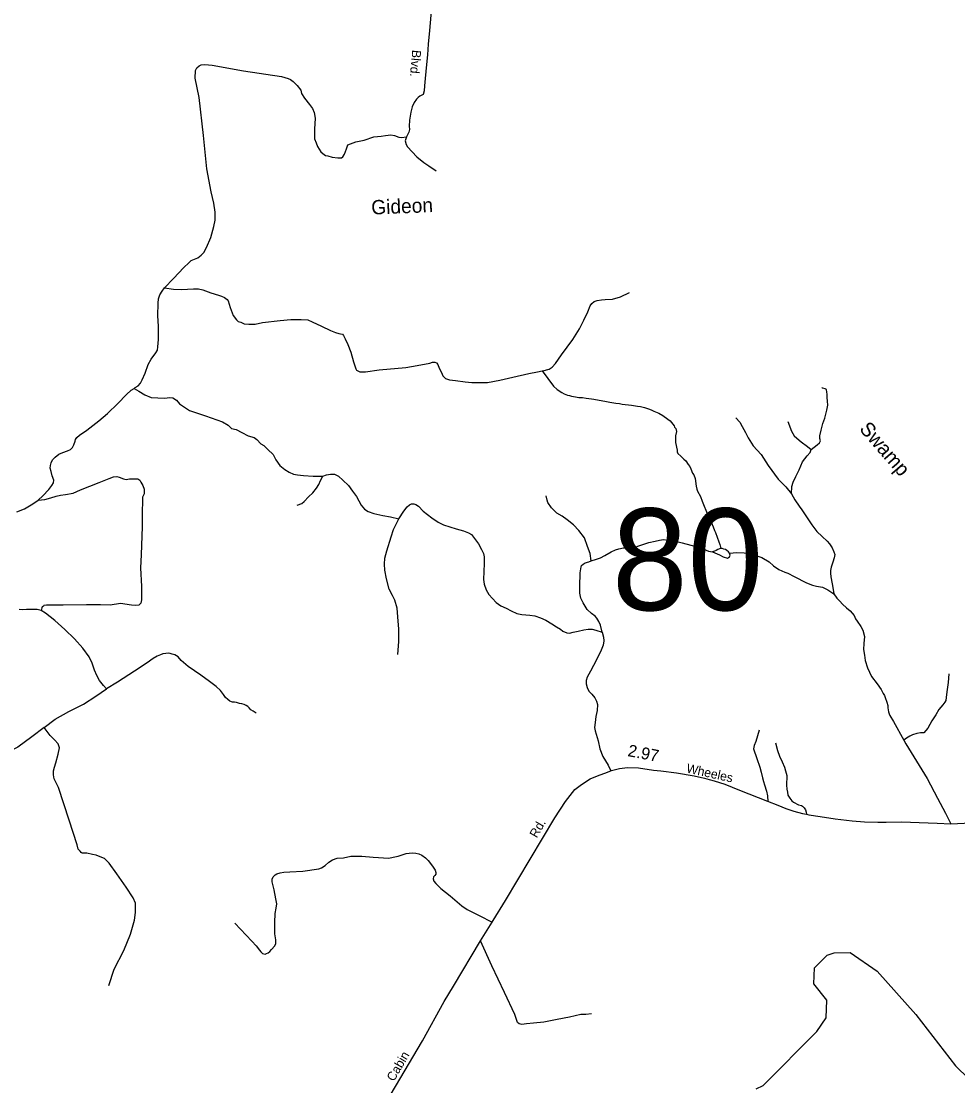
# Model space of a CAD drawing. Extents: x 2220236 to 2384410, y 720751 to 894131.
# Drawn here: x 2296302 to 2306111, y 862877 to 874029 of the extents above; entities that cross this region are included whole.
import ezdxf

# ---------------------------------------------------------------- set-up
doc = ezdxf.new("R2010")
doc.units = 0
doc.layers.add('Default', color=7, linetype='Continuous')

msp = doc.modelspace()

# ---------------------------------------------------------------- linework, layer by layer
at = {"layer": 'Default'}
for points in [[(2300645, 874696), (2300577, 873932), (2300565, 873790), (2300556, 873679), (2300545, 873578), (2300533, 873430), (2300527, 873354), (2300522, 873302), (2300513, 873262), (2300478, 873246), (2300459, 873232), (2300441, 873214), (2300419, 873178), (2300398, 873134), (2300384, 873077), (2300376, 873035), (2300369, 872992), (2300365, 872932), (2300367, 872896), (2300361, 872868), (2300338, 872819)], [(2297801, 871238), (2297897, 871334), (2298004, 871449), (2298057, 871499), (2298082, 871522), (2298151, 871550), (2298187, 871578), (2298214, 871606), (2298242, 871660), (2298286, 871764), (2298319, 871881), (2298331, 871944), (2298331, 872031), (2298319, 872122), (2298291, 872242), (2298247, 872485), (2298209, 872834), (2298164, 873230), (2298123, 873433), (2298128, 873512), (2298141, 873543), (2298164, 873563), (2298187, 873573), (2298225, 873576), (2298303, 873568), (2298631, 873510), (2299027, 873451), (2299096, 873431), (2299121, 873421), (2299149, 873400), (2299192, 873357), (2299230, 873309), (2299238, 873273), (2299269, 873223), (2299322, 873156), (2299352, 873116), (2299370, 873075), (2299380, 873014), (2299373, 872900), (2299373, 872796), (2299390, 872755), (2299403, 872717), (2299421, 872689), (2299439, 872663), (2299462, 872643), (2299487, 872623), (2299512, 872618), (2299558, 872605), (2299616, 872597), (2299655, 872597), (2299670, 872610), (2299688, 872638), (2299708, 872694), (2299723, 872735), (2299808, 872765), (2299895, 872783), (2299996, 872818), (2300070, 872826), (2300118, 872834), (2300174, 872841), (2300210, 872834), (2300258, 872816), (2300286, 872813), (2300338, 872819)], [(2300338, 872819), (2300324, 872777), (2300333, 872740), (2300346, 872713), (2300447, 872610), (2300519, 872550), (2300570, 872516), (2300649, 872461)], [(2297485, 870183), (2297496, 870191), (2297527, 870211), (2297550, 870239), (2297567, 870274), (2297598, 870343), (2297631, 870432), (2297664, 870488), (2297710, 870554), (2297727, 870584), (2297733, 870620), (2297740, 870694), (2297738, 870836), (2297733, 870945), (2297735, 871075), (2297740, 871121), (2297753, 871164), (2297776, 871202), (2297801, 871238)], [(2297801, 871238), (2297895, 871222), (2297981, 871220), (2298106, 871227), (2298157, 871227), (2298205, 871217), (2298289, 871184), (2298367, 871161), (2298400, 871149), (2298431, 871136), (2298459, 871116), (2298469, 871100), (2298489, 871029), (2298520, 870948), (2298555, 870902), (2298573, 870884), (2298601, 870877), (2298637, 870859), (2298685, 870856), (2298751, 870856), (2298827, 870872), (2299013, 870895), (2299124, 870905), (2299234, 870905), (2299302, 870900), (2299348, 870882), (2299447, 870834), (2299541, 870790), (2299592, 870770), (2299627, 870757), (2299645, 870755), (2299665, 870750), (2299678, 870737), (2299696, 870704), (2299721, 870643), (2299754, 870564), (2299782, 870462), (2299805, 870389), (2299815, 870374), (2299828, 870366), (2299848, 870358), (2299874, 870356), (2299909, 870358), (2300049, 870376), (2300331, 870401), (2300448, 870422), (2300580, 870447), (2300610, 870457), (2300633, 870457), (2300651, 870450), (2300666, 870432), (2300681, 870394), (2300702, 870348), (2300719, 870313), (2300745, 870287), (2300788, 870272), (2300849, 870267), (2300952, 870252), (2301023, 870244), (2301099, 870244), (2301185, 870246), (2301315, 870269), (2301450, 870302), (2301620, 870338), (2301711, 870358), (2301757, 870367)], [(2301757, 870367), (2301765, 870368), (2301831, 870384), (2301864, 870404), (2301897, 870445), (2301960, 870534), (2302080, 870696), (2302151, 870808), (2302196, 870897), (2302237, 870986), (2302262, 871047), (2302278, 871072), (2302303, 871093), (2302336, 871103), (2302379, 871111), (2302417, 871113), (2302496, 871118), (2302580, 871144), (2302674, 871187)], [(2301757, 870367), (2301876, 870208), (2301917, 870173), (2301965, 870140), (2301988, 870125), (2302022, 870111), (2302046, 870107), (2302064, 870101), (2302106, 870094), (2302144, 870088), (2302180, 870087), (2302218, 870079), (2302248, 870077), (2302276, 870072), (2302298, 870070), (2302432, 870045), (2302466, 870038), (2302530, 870028), (2302568, 870025), (2302598, 870019), (2302693, 870008), (2302757, 869997), (2302789, 869993), (2302831, 869982), (2302881, 869964), (2302907, 869955), (2302927, 869945), (2302979, 869923), (2303022, 869898), (2303076, 869860), (2303098, 869843), (2303126, 869809), (2303140, 869790), (2303146, 869778), (2303159, 869762), (2303164, 869731), (2303156, 869685), (2303154, 869616), (2303172, 869535), (2303172, 869519), (2303178, 869502), (2303212, 869474), (2303243, 869441), (2303263, 869423), (2303286, 869387), (2303306, 869365), (2303316, 869339), (2303334, 869295), (2303348, 869278), (2303361, 869240), (2303371, 869160), (2303378, 869126), (2303384, 869106), (2303417, 869052), (2303435, 869001), (2303495, 868855), (2303511, 868823), (2303550, 868732), (2303563, 868696), (2303573, 868674), (2303608, 868574), (2303620, 868549), (2303631, 868506)], [(2304576, 869542), (2304640, 869593), (2304665, 869614), (2304673, 869634), (2304668, 869659), (2304668, 869685), (2304680, 869746), (2304691, 869789), (2304698, 869814), (2304718, 869870), (2304741, 869954), (2304751, 870008), (2304746, 870048), (2304744, 870089), (2304744, 870122), (2304741, 870145), (2304736, 870173), (2304724, 870178), (2304696, 870185), (2304688, 870191)], [(2296480, 869011), (2296529, 869057), (2296590, 869123), (2296623, 869164), (2296640, 869192), (2296643, 869222), (2296625, 869268), (2296615, 869311), (2296605, 869347), (2296607, 869375), (2296615, 869403), (2296628, 869433), (2296656, 869464), (2296696, 869494), (2296737, 869512), (2296785, 869530), (2296816, 869542), (2296838, 869563), (2296851, 869591), (2296866, 869629), (2296869, 869649), (2296882, 869670), (2296910, 869692), (2296988, 869746), (2297113, 869842), (2297204, 869921), (2297313, 870025), (2297405, 870119), (2297453, 870163), (2297485, 870183)], [(2297485, 870183), (2297534, 870155), (2297595, 870114), (2297664, 870089), (2297733, 870084), (2297801, 870081), (2297857, 870086), (2297890, 870084), (2297926, 870061), (2297959, 870023), (2298065, 869952), (2298233, 869896), (2298411, 869832), (2298469, 869797), (2298505, 869764), (2298553, 869753), (2298611, 869720), (2298677, 869687), (2298741, 869670), (2298769, 869649), (2298812, 869603), (2298842, 869586), (2298886, 869542), (2298939, 869489), (2298967, 869433), (2299010, 869377), (2299063, 869334), (2299107, 869306), (2299152, 869286), (2299195, 869276), (2299259, 869270), (2299361, 869265), (2299427, 869265), (2299460, 869265)], [(2303786, 869875), (2303829, 869830), (2303852, 869784), (2303888, 869720), (2303916, 869664), (2303969, 869581), (2304053, 869489), (2304127, 869375), (2304231, 869232), (2304310, 869151), (2304370, 869077)], [(2304330, 869835), (2304370, 869736), (2304398, 869685), (2304426, 869662), (2304472, 869624), (2304538, 869573), (2304576, 869542)], [(2304370, 869077), (2304373, 869154), (2304388, 869202), (2304414, 869260), (2304452, 869331), (2304485, 869413), (2304533, 869476), (2304564, 869512), (2304576, 869542)], [(2296480, 869011), (2296549, 869019), (2296610, 869037), (2296666, 869054), (2296714, 869065), (2296765, 869070), (2296844, 869085), (2296922, 869121), (2297118, 869197), (2297222, 869240), (2297268, 869255), (2297301, 869260), (2297326, 869253), (2297372, 869235), (2297400, 869230), (2297435, 869235), (2297466, 869235), (2297509, 869235), (2297522, 869235), (2297542, 869220), (2297555, 869199), (2297575, 869164), (2297590, 869126), (2297588, 869080), (2297572, 869042), (2297570, 868996), (2297567, 868897), (2297567, 868737), (2297557, 868439), (2297550, 868302), (2297562, 868109), (2297562, 868020), (2297562, 867969), (2297555, 867934), (2297545, 867921), (2297532, 867913), (2297499, 867908), (2297456, 867911), (2297341, 867929), (2297232, 867911), (2297131, 867916), (2296986, 867916), (2296742, 867911), (2296567, 867913), (2296539, 867908), (2296536, 867903), (2296521, 867893), (2296516, 867883), (2296513, 867870), (2296510, 867855)], [(2299193, 868960), (2299239, 868976), (2299264, 868999), (2299312, 869047), (2299355, 869090), (2299394, 869138), (2299419, 869176), (2299437, 869217), (2299460, 869265)], [(2299460, 869265), (2299500, 869278), (2299541, 869286), (2299564, 869286), (2299584, 869283), (2299625, 869263), (2299670, 869220), (2299731, 869164), (2299772, 869108), (2299813, 869049), (2299861, 868958), (2299896, 868917), (2299937, 868892), (2299996, 868871), (2300090, 868851), (2300171, 868838), (2300257, 868816)], [(2304370, 869077), (2304404, 869014), (2304452, 868948), (2304480, 868910), (2304584, 868755), (2304635, 868683), (2304691, 868630), (2304744, 868584), (2304769, 868554), (2304795, 868513), (2304815, 868470), (2304823, 868442), (2304818, 868409), (2304802, 868361), (2304787, 868310), (2304777, 868274), (2304777, 868246), (2304782, 868208), (2304797, 868137), (2304807, 868076), (2304812, 868030)], [(2296254, 868889), (2296336, 868922), (2296404, 868963), (2296445, 868988), (2296480, 869011)], [(2300257, 868816), (2300310, 868897), (2300344, 868943), (2300369, 868963), (2300389, 868973), (2300415, 868973), (2300435, 868968), (2300463, 868948), (2300511, 868897), (2300603, 868826), (2300669, 868783), (2300724, 868755), (2300791, 868732), (2300859, 868711), (2300933, 868691), (2300986, 868671), (2301019, 868653), (2301050, 868610), (2301090, 868556), (2301123, 868495), (2301144, 868455), (2301149, 868417), (2301149, 868350), (2301146, 868264), (2301144, 868180), (2301149, 868132), (2301172, 868073), (2301199, 868025), (2301238, 867982), (2301278, 867939), (2301326, 867906), (2301380, 867880), (2301433, 867852), (2301492, 867824), (2301545, 867814), (2301629, 867807), (2301682, 867799), (2301740, 867779), (2301796, 867756), (2301860, 867718), (2301908, 867685), (2301949, 867659), (2301974, 867641), (2302015, 867621), (2302045, 867619), (2302083, 867629), (2302137, 867639), (2302195, 867654), (2302241, 867662), (2302281, 867659), (2302320, 867649), (2302386, 867629)], [(2302271, 868378), (2302261, 868455), (2302233, 868526), (2302200, 868617), (2302144, 868694), (2302086, 868752), (2302020, 868805), (2301969, 868844), (2301913, 868877), (2301883, 868905), (2301857, 868932), (2301819, 868988), (2301809, 869011), (2301801, 869057)], [(2300248, 867395), (2300256, 867532), (2300258, 867662), (2300248, 867789), (2300241, 867880), (2300215, 867964), (2300190, 868012), (2300154, 868081), (2300129, 868188), (2300111, 868277), (2300106, 868343), (2300111, 868406), (2300131, 868480), (2300177, 868627), (2300200, 868704), (2300229, 868762), (2300257, 868816)], [(2302271, 868378), (2302327, 868394), (2302370, 868409), (2302414, 868434), (2302482, 868472), (2302525, 868490), (2302563, 868503), (2302612, 868511), (2302668, 868511), (2302701, 868513), (2302731, 868521), (2302772, 868533), (2302876, 868569), (2302942, 868582), (2302988, 868594), (2303031, 868600), (2303076, 868594), (2303140, 868587), (2303224, 868564), (2303419, 868511), (2303501, 868478), (2303544, 868470)], [(2303631, 868506), (2303615, 868503), (2303599, 868496), (2303582, 868486), (2303563, 868477), (2303544, 868470)], [(2303544, 868470), (2303615, 868439), (2303653, 868417), (2303699, 868404), (2303719, 868419), (2303729, 868437), (2303722, 868457)], [(2303722, 868457), (2303710, 868472), (2303692, 868486), (2303680, 868494), (2303661, 868500), (2303645, 868505), (2303631, 868506)], [(2303722, 868457), (2303798, 868465), (2303875, 868461), (2303903, 868456), (2303997, 868431), (2304059, 868410), (2304136, 868366), (2304180, 868325), (2304237, 868285), (2304299, 868258), (2304331, 868246), (2304397, 868213), (2304528, 868147), (2304591, 868122), (2304632, 868112), (2304696, 868101), (2304751, 868071), (2304812, 868030)], [(2302386, 867629), (2302368, 867702), (2302353, 867741), (2302332, 867776), (2302312, 867796), (2302274, 867824), (2302231, 867868), (2302187, 867936), (2302165, 867987), (2302154, 868038), (2302154, 868109), (2302157, 868251), (2302167, 868312), (2302172, 868328), (2302187, 868343), (2302208, 868356), (2302248, 868366), (2302271, 868378)], [(2304812, 868030), (2304844, 867987), (2304875, 867954), (2304905, 867921), (2304946, 867885), (2304985, 867854), (2305025, 867802), (2305042, 867768), (2305058, 867743), (2305098, 867690), (2305118, 867649), (2305136, 867583), (2305129, 867512), (2305126, 867446), (2305134, 867387), (2305141, 867334), (2305168, 867255), (2305209, 867166), (2305267, 867087), (2305310, 867029), (2305332, 866987), (2305344, 866967), (2305353, 866944), (2305369, 866894), (2305378, 866862), (2305380, 866836), (2305386, 866794), (2305393, 866774), (2305401, 866756), (2305439, 866693), (2305546, 866498)], [(2296510, 867855), (2296469, 867865), (2296413, 867868), (2296357, 867865), (2296314, 867863), (2296281, 867868)], [(2297194, 867034), (2297162, 867072), (2297122, 867123), (2297094, 867176), (2297068, 867232), (2297045, 867303), (2297012, 867372), (2296946, 867463), (2296860, 867558), (2296758, 867657), (2296654, 867751), (2296555, 867827), (2296510, 867855)], [(2302386, 867629), (2302401, 867575), (2302403, 867540), (2302398, 867494), (2302375, 867441), (2302327, 867339), (2302264, 867222), (2302228, 867156), (2302218, 867123), (2302218, 867087), (2302228, 867049), (2302246, 867011), (2302279, 866978), (2302309, 866940), (2302327, 866907), (2302337, 866871), (2302335, 866808), (2302320, 866747), (2302312, 866681), (2302307, 866632), (2302312, 866594), (2302344, 866490), (2302364, 866406), (2302394, 866327), (2302420, 866282), (2302448, 866237), (2302476, 866178)], [(2298762, 866780), (2298730, 866801), (2298708, 866817), (2298690, 866835), (2298674, 866852), (2298659, 866861), (2298635, 866870), (2298613, 866878), (2298589, 866883), (2298556, 866891), (2298536, 866894), (2298516, 866896), (2298505, 866900), (2298487, 866905), (2298465, 866922), (2298441, 866946), (2298421, 866977), (2298388, 867017), (2298342, 867061), (2298272, 867111), (2298184, 867177), (2298050, 867268), (2297977, 867334), (2297944, 867369), (2297927, 867382), (2297911, 867391), (2297883, 867399), (2297863, 867404), (2297843, 867408), (2297816, 867406), (2297784, 867401), (2297761, 867391), (2297726, 867379), (2297682, 867353), (2297619, 867307), (2297486, 867219), (2297308, 867107), (2297194, 867034)], [(2306020, 867194), (2306011, 867103), (2305998, 867003), (2305991, 866945), (2305988, 866914), (2305976, 866896), (2305954, 866867), (2305915, 866820), (2305883, 866764), (2305840, 866699), (2305798, 866625), (2305778, 866599), (2305757, 866576), (2305723, 866574), (2305683, 866569), (2305639, 866555), (2305609, 866541), (2305575, 866519), (2305546, 866498)], [(2296541, 866630), (2296658, 866719), (2296800, 866798), (2296955, 866876), (2297082, 866960), (2297194, 867034)], [(2296541, 866630), (2296411, 866531), (2296266, 866424), (2296061, 866321), (2295741, 866176), (2295478, 866043), (2295281, 865954)], [(2297219, 863927), (2297276, 864099), (2297375, 864293), (2297447, 864465), (2297489, 864613), (2297497, 864693), (2297497, 864789), (2297474, 864846), (2297402, 864956), (2297303, 865097), (2297223, 865208), (2297173, 865257), (2297127, 865277), (2297085, 865292), (2297047, 865299), (2296990, 865315), (2296960, 865315), (2296941, 865315), (2296929, 865322), (2296918, 865334), (2296899, 865357), (2296887, 865402), (2296804, 865658), (2296693, 866001), (2296647, 866092), (2296640, 866134), (2296640, 866176), (2296651, 866214), (2296663, 866260), (2296689, 866352), (2296701, 866416), (2296689, 866458), (2296651, 866500), (2296605, 866546), (2296541, 866630)], [(2304031, 866604), (2303996, 866485), (2303978, 866442), (2303973, 866406), (2304006, 866305), (2304039, 866213), (2304054, 866162), (2304068, 866104), (2304078, 866066), (2304088, 866031), (2304107, 865964), (2304117, 865916), (2304123, 865855)], [(2304203, 866469), (2304225, 866391), (2304245, 866330), (2304271, 866272), (2304296, 866216), (2304308, 866177), (2304320, 866128), (2304323, 866094), (2304318, 866059), (2304318, 866027), (2304320, 865984), (2304328, 865952), (2304333, 865923), (2304352, 865889), (2304372, 865861), (2304391, 865847), (2304445, 865820), (2304474, 865813), (2304484, 865806), (2304504, 865788), (2304518, 865766), (2304523, 865742), (2304527, 865721)], [(2305546, 866498), (2305567, 866460), (2305790, 866095), (2305899, 865889), (2305985, 865733), (2306039, 865620)], [(2299938, 862392), (2300503, 863347), (2300732, 863761), (2300828, 863919), (2301111, 864394), (2301234, 864592), (2301245, 864609), (2301375, 864818), (2301892, 865685), (2302001, 865854), (2302099, 865982), (2302172, 866033), (2302261, 866091), (2302357, 866130), (2302424, 866157), (2302484, 866181), (2302569, 866202), (2302653, 866211), (2302768, 866208), (2302925, 866184), (2303001, 866175), (2303167, 866157), (2303352, 866124), (2303460, 866099), (2303506, 866086), (2303560, 866071), (2303672, 866037), (2303826, 865975), (2304118, 865857), (2304226, 865816), (2304312, 865782), (2304394, 865755), (2304487, 865728), (2304527, 865721), (2304551, 865717), (2304669, 865697), (2304829, 865672), (2305005, 865653), (2305135, 865641), (2305274, 865638), (2305361, 865638), (2305527, 865641), (2305708, 865634), (2305896, 865627), (2306039, 865620), (2306869, 865662)], [(2298540, 864580), (2298718, 864391), (2298763, 864344), (2298797, 864299), (2298811, 864281), (2298821, 864269), (2298829, 864263), (2298844, 864258), (2298856, 864256), (2298870, 864261), (2298889, 864271), (2298904, 864283), (2298924, 864306), (2298958, 864344), (2298968, 864369), (2298968, 864407), (2298958, 864467), (2298957, 864505), (2298958, 864588), (2298962, 864680), (2298972, 864736), (2298977, 864784), (2298970, 864836), (2298952, 864930), (2298930, 865013), (2298930, 865043), (2298942, 865067), (2298962, 865085), (2298980, 865098), (2299012, 865108), (2299051, 865116), (2299116, 865118), (2299252, 865126), (2299418, 865151), (2299446, 865160), (2299486, 865183), (2299524, 865218), (2299561, 865243), (2299611, 865261), (2299677, 865266), (2299753, 865281), (2299870, 865284), (2299987, 865272), (2300152, 865261), (2300197, 865271), (2300250, 865282), (2300333, 865311), (2300397, 865316), (2300436, 865314), (2300467, 865306), (2300499, 865294), (2300535, 865264), (2300563, 865236), (2300608, 865176), (2300638, 865136), (2300646, 865110), (2300645, 865093), (2300633, 865078), (2300621, 865065), (2300618, 865045), (2300625, 865022), (2300645, 864997), (2300696, 864942), (2300796, 864866), (2300917, 864763), (2300974, 864723), (2301099, 864661), (2301234, 864592)], [(2302274, 863630), (2302216, 863623), (2302162, 863623), (2302044, 863597), (2301917, 863570), (2301775, 863542), (2301669, 863532), (2301593, 863525), (2301545, 863520), (2301517, 863527), (2301501, 863539), (2301471, 863625), (2301364, 863854), (2301232, 864134), (2301111, 864394)], [(2304000, 862845), (2304074, 862881), (2304635, 863446), (2304733, 863587), (2304739, 863772), (2304604, 863943), (2304611, 864111), (2304743, 864244), (2304817, 864270), (2304984, 864274), (2305269, 864076), (2305674, 863623), (2306088, 863085), (2306366, 862814)]]:
    msp.add_lwpolyline(points, dxfattribs=at)

# ---------------------------------------------------------------- texts
for s, height, rotation, p in [('Blvd.', 95, 264.8923, (2300397, 873732)), ('Gideon', 150, 2.3516, (2299971, 872004)), ('Swamp', 150, 310.9136, (2305073, 869754)), ('2.97', 125, 348.9011, (2302648, 866332)), ('Wheeles', 95, 347.6155, (2303263, 866160)), ('Rd.', 95, 60.0477, (2301702, 865466)), ('Cabin', 95, 59.7847, (2300205, 862915))]:
    msp.add_text(s, height=height, rotation=rotation, dxfattribs=at).set_placement(p)
msp.add_text('80', height=1066.3, dxfattribs=at).set_placement((2302489, 867859))

doc.saveas('drawing.dxf')
